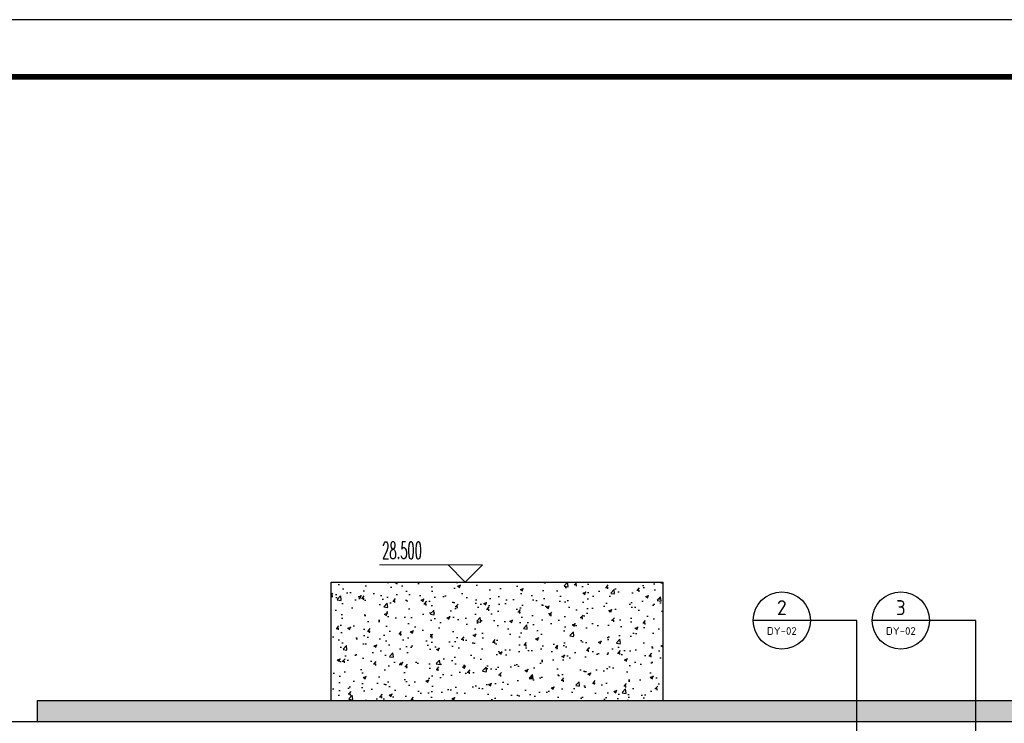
# Model space of a CAD drawing. Extents: x 1779708 to 7299578, y -1121471 to 88434.
# Tile 620 of 656: x 5665084 to 5690896, y -924882 to -906442. Entities that reach past the tile are written whole.
import ezdxf
from ezdxf.enums import TextEntityAlignment as Align

# ---------------------------------------------------------------- set-up
doc = ezdxf.new("R2010")
doc.units = 0
doc.header["$LTSCALE"] = 1000
doc.header["$MEASUREMENT"] = 0
doc.layers.add('DIM_ELEV', color=3, linetype='CONTINUOUS', lineweight=13)
for name, color, linetype in [('DIM_IDEN', 3, 'CONTINUOUS'), ('PUB_TEXT', 7, 'CONTINUOUS'), ('PUB_TITLE', 4, 'CONTINUOUS'), ('修改', 6, 'CONTINUOUS'), ('立面中线', 140, 'CONTINUOUS'), ('立面填充图例白', 7, 'CONTINUOUS'), ('立面粗线', 30, 'CONTINUOUS'), ('立面细线', 114, 'CONTINUOUS')]:
    doc.layers.add(name, color=color, linetype=linetype)
doc.styles.add('_TCH_DIM', font='SIMPLEX.shx', dxfattribs={"width": 0.7, "bigfont": 'GBCBIG.shx'})
doc.styles.get("Standard").update_dxf_attribs({"font": 'GBENOR', "bigfont": 'GBCBIG'})
pattern_1 = [(50, (534398.56, -3328.6), (819.83101, -71.725885), [85.725, -942.975]), (355, (534398.6, -3328.6), (-158.59272, 859.75489), [68.58, -754.38]), (100.451, (534466.9, -3334.6), (661.24126, 788.0251), [72.855, -801.405]), (46.1842, (534398.6, -3100), (1219.85568, -189.19048), [128.5875, -1414.4625]), (96.6356, (534500.2, -3115.8), (1068.31906, 1113.415), [109.2825, -1202.1075]), (351.184, (534398.6, -3100), (1068.32073, 1113.41303), [102.87, -1131.57]), (21, (534512.86, -3157.15), (682.26696, -460.19483), [85.725, -942.975]), (326, (534512.9, -3157.15), (278.10913, 828.84585), [68.58, -754.38]), (71.4514, (534569.7, -3195.5), (960.37421, 368.65286), [72.855, -801.405]), (37.5, (534398.56, -3328.6), (13.898715, 380.497675), [0, -745.236, 0, -765.81, 0, -757.2375]), (7.5, (534398.56, -3328.6), (300.68848, 450.812587), [0, -436.626, 0, -728.091, 0, -288.6075]), (327.5, (534143.67, -3328.6), (610.157678, -25.779348), [0, -285.75, 0, -891.54, 0, -1183.005]), (317.5, (534029.37, -3328.6), (666.581316, 114.41921), [0, -371.475, 0, -592.074, 0, -840.105])]

# ---------------------------------------------------------------- blocks, each defined once
blk = doc.blocks.new('A$C36B43F05')
at = {"layer": 'PUB_TITLE'}
blk.add_lwpolyline([(0, 0), (126150, 0), (126150, 178350), (0, 178350)], close=True, dxfattribs=at)
at = {"layer": 'PUB_TITLE', "const_width": 150}
blk.add_lwpolyline([(1500, 1500), (124650, 1500), (124650, 174600), (1500, 174600)], close=True, dxfattribs=at)

msp = doc.modelspace()

# ---------------------------------------------------------------- hatches: boundary and pattern name
at = {"layer": '立面填充图例白'}
h = msp.add_hatch(dxfattribs=at)
h.set_pattern_fill('AR-CONC', color=0, scale=450, style=0)
h.set_pattern_definition(pattern_1)
h.paths.add_polyline_path([(5698446.1, -924281.9), (5665546.1, -924281.9), (5665546.1, -924831.9), (5698446.1, -924831.9)])
at = {"layer": '立面细线'}
h = msp.add_hatch(dxfattribs=at)
h.set_pattern_fill('AR-CONC', color=256, scale=450, style=0)
h.set_pattern_definition(pattern_1)
h.paths.add_polyline_path([(5681946.1, -921181.9), (5673246.1, -921181.9), (5673246.1, -924281.9), (5681946.1, -924281.9)])

# ---------------------------------------------------------------- linework, layer by layer
at = {"layer": 'DIM_ELEV'}
for p, q in [((5677216, -920731.9), (5674516, -920731.9)), ((5676766, -921181.9), (5676316, -920731.9)), ((5676766, -921181.9), (5677216, -920731.9)), ((5679241, -921181.9), (5676316, -921181.9))]:
    msp.add_line(p, q, dxfattribs=at)
at = {"layer": 'DIM_IDEN'}
for p, q in [((5685813.7, -922186.5), (5684313.7, -922186.5)), ((5687031.7, -922186.5), (5685813.7, -922186.5)), ((5687031.7, -950438.5), (5687031.7, -922186.5)), ((5688934, -922186.5), (5687434, -922186.5)), ((5690152.1, -922186.5), (5688934, -922186.5)), ((5690152.1, -950438.5), (5690152.1, -922186.5))]:
    msp.add_line(p, q, dxfattribs=at)
for centre in [(5685063.7, -922186.5), (5688184, -922186.5)]:
    msp.add_circle(centre, 750, dxfattribs=at)
at = {"layer": '立面中线'}
for points in [[(5665546.1, -924281.9), (5698446.1, -924281.9)], [(5665546.1, -924831.9), (5665546.1, -924281.9)]]:
    msp.add_lwpolyline(points, dxfattribs=at)
at = {"layer": '立面粗线'}
msp.add_lwpolyline([(5664146.1, -924831.9), (5702646.1, -924831.9)], dxfattribs=at)
at = {"layer": '立面细线'}
msp.add_lwpolyline([(5673246.1, -924281.9), (5673246.1, -921181.9), (5681946.1, -921181.9), (5681946.1, -924281.9)], dxfattribs=at)

# ---------------------------------------------------------------- block references
at = {"layer": '修改', "rotation": 90}
msp.add_blockref('A$C36B43F05', (5795839.1, -1032592.1), dxfattribs=at)

# ---------------------------------------------------------------- texts
at = {"layer": 'PUB_TEXT', "color": 7, "style": '_TCH_DIM', "width": 0.494118}
msp.add_text('28.500', height=446.25, dxfattribs=at).set_placement((5674587.4, -920574.4))
at = {"layer": 'PUB_TEXT', "color": 7}
for s, height, width, p, p2 in [('2', 391.9, 0.995924, (5684934.5, -922047.8), (5685193, -922047.8)), ('3', 392.8, 0.978638, (5688058.2, -922047.9), (5688309.9, -922047.9)), ('DY-02', 201.87, 1.026321, (5684672.3, -922563.6), (5685455.1, -922563.6)), ('DY-02', 201.87, 1.026321, (5687792.6, -922563.6), (5688575.4, -922563.6))]:
    msp.add_text(s, height=height, dxfattribs=dict(at, width=width)).set_placement(p, p2, align=Align.FIT)

doc.saveas('drawing.dxf')
